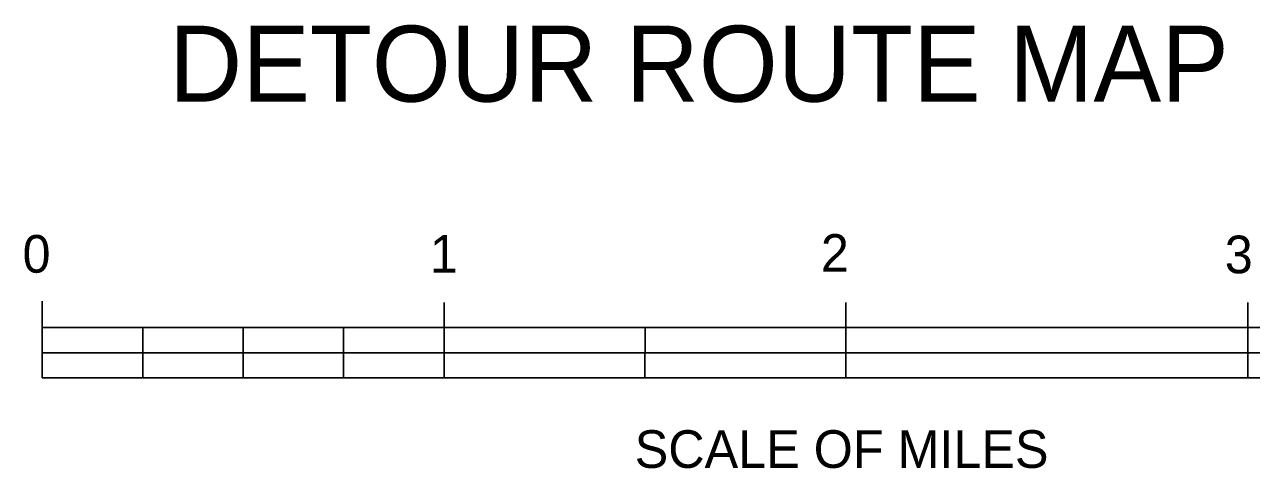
# Model space of a CAD drawing. Extents: x -15 to 405, y -40 to 87.
# Drawn here: x -12.615 to -9.391, y 32.565 to 33.73 of the extents above; entities that cross this region are included whole.
import ezdxf

# ---------------------------------------------------------------- set-up
doc = ezdxf.new("R2010")
doc.units = 0
doc.layers.add('GM_X_State_Location', color=7, linetype='Continuous')

msp = doc.modelspace()

# ---------------------------------------------------------------- linework, layer by layer
at = {"layer": 'GM_X_State_Location'}
for p, q in [((-12.568, 32.9347), (-12.568, 33.0037)), ((-11.5125, 32.9347), (-11.5125, 33.0007)), ((-10.4569, 32.9347), (-10.4569, 33.0007)), ((-9.4013, 32.9347), (-9.4013, 33.0007)), ((-12.568, 32.8688), (-12.568, 32.9347)), ((-12.568, 32.9347), (-12.3041, 32.9347)), ((-12.3041, 32.9347), (-12.0414, 32.9347)), ((-12.3041, 32.9347), (-12.3041, 32.8688)), ((-12.0403, 32.9347), (-12.3041, 32.9347)), ((-12.0403, 32.8688), (-12.0403, 32.9347)), ((-12.0403, 32.9347), (-11.7764, 32.9347)), ((-11.7764, 32.9347), (-11.7764, 32.8688)), ((-11.5125, 32.9347), (-11.7764, 32.9347)), ((-11.5125, 32.8688), (-11.5125, 32.9347)), ((-11.5125, 32.9347), (-10.9845, 32.9347)), ((-10.9845, 32.8688), (-10.9845, 32.9347)), ((-10.9845, 32.9347), (-10.4567, 32.9347)), ((-9.4013, 32.9347), (-10.4569, 32.9347)), ((-10.4569, 32.9347), (-10.4569, 32.8688)), ((-10.4567, 32.9347), (-10.4567, 32.8688)), ((-9.4013, 32.8688), (-9.4013, 32.9347)), ((-8.3457, 32.9347), (-9.4013, 32.9347)), ((-9.4013, 32.9347), (-9.4013, 32.8688)), ((-12.3041, 32.8688), (-12.568, 32.8688)), ((-12.568, 32.8688), (-12.568, 32.8028)), ((-12.3041, 32.8028), (-12.3041, 32.8688)), ((-12.3041, 32.8688), (-12.0403, 32.8688)), ((-11.7764, 32.8688), (-12.0403, 32.8688)), ((-12.0403, 32.8688), (-12.0403, 32.8028)), ((-11.7764, 32.8028), (-11.7764, 32.8688)), ((-11.7764, 32.8688), (-11.5125, 32.8688)), ((-11.5125, 32.8688), (-11.5125, 32.8028)), ((-11.5125, 32.8028), (-11.5125, 32.8688)), ((-11.5125, 32.8028), (-11.5125, 32.8688)), ((-11.5125, 32.8688), (-10.9847, 32.8688)), ((-10.9847, 32.8688), (-10.9847, 32.8028)), ((-10.4567, 32.8688), (-10.9847, 32.8688)), ((-10.9847, 32.8688), (-10.9845, 32.8688)), ((-10.4569, 32.8028), (-10.4569, 32.8688)), ((-9.4013, 32.8688), (-10.4569, 32.8688)), ((-10.4569, 32.8688), (-10.4569, 32.8028)), ((-9.4013, 32.8028), (-9.4013, 32.8688)), ((-9.4013, 32.8688), (-8.3457, 32.8688)), ((-9.4013, 32.8688), (-9.4013, 32.8028)), ((-12.568, 32.8028), (-12.3034, 32.8028)), ((-12.3041, 32.8028), (-12.0403, 32.8028)), ((-12.0398, 32.8028), (-11.7778, 32.8028)), ((-11.7764, 32.8028), (-11.5126, 32.8028)), ((-10.9847, 32.8028), (-11.5126, 32.8028)), ((-11.5126, 32.8028), (-11.5125, 32.8028)), ((-10.9847, 32.8028), (-10.4569, 32.8028)), ((-10.4569, 32.8028), (-9.4013, 32.8028)), ((-9.4013, 32.8028), (-8.3457, 32.8028))]:
    msp.add_line(p, q, dxfattribs=at)

# ---------------------------------------------------------------- texts
for s, height, p in [('DETOUR ROUTE MAP', 0.199365, (-12.2354, 33.5277)), ('0', 0.0988, (-12.6198, 33.0788)), ('1', 0.0988, (-11.5497, 33.0788)), ('2', 0.0988, (-10.5226, 33.0811)), ('3', 0.0988, (-9.4616, 33.0773)), ('SCALE OF MILES', 0.098842, (-11.0117, 32.5664))]:
    msp.add_text(s, height=height, dxfattribs=at).set_placement(p)

doc.saveas('drawing.dxf')
